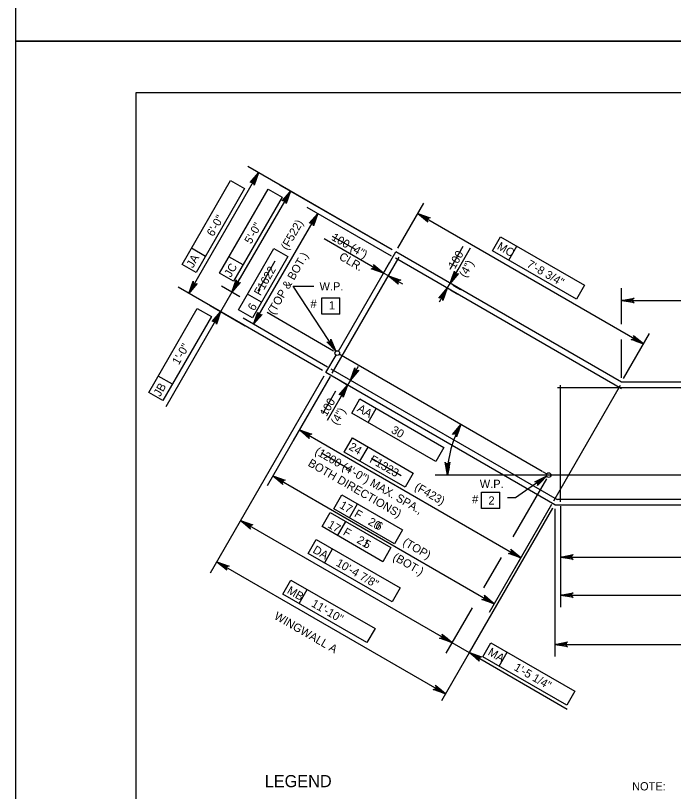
# Model space of a CAD drawing. Extents: x 179 to 454, y -271 to 54.
# Drawn here: x 209.75 to 219.33, y -120.93 to -109.62 of the extents above; entities that cross this region are included whole.
import ezdxf

# ---------------------------------------------------------------- set-up
doc = ezdxf.new("R2010")
doc.units = 0
for name, color, linetype in [('Level 1', 7, 'Continuous'), ('Level 10', 7, 'Continuous'), ('Level 3', 7, 'Continuous'), ('Level 4', 7, 'Continuous'), ('Level 41', 7, 'Continuous'), ('Level 6', 7, 'Continuous'), ('Level 62', 7, 'Continuous'), ('Level 63', 7, 'Continuous')]:
    doc.layers.add(name, color=color, linetype=linetype)

msp = doc.modelspace()

# ---------------------------------------------------------------- linework, layer by layer
at = {"layer": 'Level 1'}
msp.add_lwpolyline([(211.497, -131.25), (242.997, -131.25), (242.997, -110.75), (211.497, -110.75)], close=True, dxfattribs=at)
at = {"layer": 'Level 10'}
for p, q in [((214.45, -114.513), (215.284, -113.068)), ((218.571, -114.966), (215.284, -113.068)), ((214.269, -114.826), (214.416, -114.572)), ((217.416, -116.265), (214.463, -114.559)), ((217.601, -116.75), (214.269, -114.826)), ((224.015, -114.966), (218.571, -114.966)), ((217.481, -116.302), (217.425, -116.27)), ((221.979, -116.319), (217.381, -116.319)), ((217.601, -116.75), (226.387, -116.75))]:
    msp.add_line(p, q, dxfattribs=at)
at = {"layer": 'Level 3'}
for points in [[(213.75, -112.182), (213.687, -112.361), (213.685, -112.344), (213.678, -112.331), (213.668, -112.323), (213.656, -112.319), (213.642, -112.319), (213.626, -112.326), (213.75, -112.182), (213.642, -112.319), (213.656, -112.319), (213.75, -112.182), (213.668, -112.323), (213.678, -112.331), (213.75, -112.182), (213.685, -112.344)], [(212.271, -113.673), (212.334, -113.494), (212.335, -113.503), (212.336, -113.511), (212.339, -113.518), (212.343, -113.524), (212.348, -113.528), (212.352, -113.532), (212.358, -113.534), (212.364, -113.537), (212.372, -113.537), (212.379, -113.536), (212.387, -113.533), (212.395, -113.529), (212.271, -113.673), (212.387, -113.533), (212.379, -113.536), (212.271, -113.673), (212.372, -113.537), (212.364, -113.537), (212.271, -113.673), (212.358, -113.534), (212.352, -113.532), (212.271, -113.673), (212.348, -113.528), (212.343, -113.524), (212.271, -113.673), (212.339, -113.518), (212.336, -113.511), (212.271, -113.673), (212.335, -113.503)], [(217.107, -117.523), (216.928, -117.46), (216.937, -117.459), (216.946, -117.459), (216.952, -117.455), (216.958, -117.451), (216.962, -117.447), (216.966, -117.442), (216.969, -117.436), (216.971, -117.43), (216.971, -117.422), (216.971, -117.415), (216.967, -117.407), (216.963, -117.399), (217.107, -117.523), (216.967, -117.407), (216.971, -117.415), (217.107, -117.523), (216.971, -117.422), (216.971, -117.43), (217.107, -117.523), (216.969, -117.436), (216.966, -117.442), (217.107, -117.523), (216.962, -117.447), (216.958, -117.451), (217.107, -117.523), (216.952, -117.455), (216.946, -117.459), (217.107, -117.523), (216.937, -117.459)]]:
    msp.add_lwpolyline(points, dxfattribs=at)
at = {"layer": 'Level 4'}
for p, q in [((215.231, -113.038), (213.133, -111.826)), ((212.271, -113.673), (213.286, -111.915)), ((212.174, -113.252), (212.88, -112.029)), ((212.88, -112.029), (213.084, -112.147)), ((215.231, -113.038), (213.596, -112.094)), ((213.084, -112.147), (212.378, -113.37)), ((212.719, -113.377), (213.425, -112.154)), ((213.75, -112.182), (212.898, -113.656)), ((213.425, -112.154), (213.63, -112.272)), ((213.63, -112.272), (212.924, -113.495)), ((215.225, -113.129), (213.994, -112.419)), ((215.315, -113.015), (215.695, -112.357)), ((213.215, -114.123), (214.148, -112.507)), ((215.606, -112.511), (218.893, -114.408)), ((215.107, -113.376), (214.244, -112.878)), ((216.693, -113.053), (216.811, -112.848)), ((216.811, -112.848), (218.035, -113.551)), ((212.515, -113.133), (212.311, -113.015)), ((212.993, -113.911), (213.509, -113.018)), ((213.509, -113.018), (213.713, -113.136)), ((216.076, -113.526), (216.375, -113.009)), ((216.931, -113.189), (217.048, -112.984)), ((213.713, -113.136), (213.198, -114.029)), ((217.918, -113.756), (216.693, -113.053)), ((213.061, -113.258), (212.856, -113.14)), ((215.092, -113.401), (215.195, -113.222)), ((212.378, -113.37), (212.174, -113.252)), ((215.163, -113.442), (215.266, -113.263)), ((216.135, -113.424), (216.195, -113.321)), ((212.924, -113.495), (212.719, -113.377)), ((212.958, -113.554), (213.017, -113.452)), ((215.178, -113.417), (215.107, -113.376)), ((215.178, -113.417), (215.382, -113.535)), ((214.216, -114.796), (212.118, -113.584)), ((213.015, -113.724), (212.745, -113.568)), ((213.792, -113.567), (214.094, -113.567)), ((214.412, -114.515), (213.792, -113.567)), ((216.035, -113.597), (216.076, -113.526)), ((216.121, -113.552), (216.23, -113.614)), ((218.035, -113.551), (217.918, -113.756)), ((212.899, -113.656), (212.734, -113.941)), ((213.329, -113.801), (213.125, -113.683)), ((216.035, -113.597), (215.917, -113.801)), ((216.08, -113.623), (216.189, -113.685)), ((218.571, -114.119), (218.571, -113.598)), ((214.208, -113.739), (214.471, -113.739)), ((214.208, -113.975), (214.208, -113.739)), ((214.471, -113.975), (214.471, -113.739)), ((218.571, -113.775), (225.54, -113.775)), ((211.689, -115.115), (212.395, -113.892)), ((212.395, -113.892), (212.6, -114.01)), ((213.093, -114.148), (212.581, -113.852)), ((213.198, -114.029), (212.993, -113.911)), ((212.6, -114.01), (211.894, -115.233)), ((212.734, -113.941), (211.934, -115.326)), ((214.292, -114.745), (213.061, -114.035)), ((214.38, -114.512), (213.411, -113.952)), ((214.471, -113.975), (214.208, -113.975)), ((212.675, -114.043), (212.616, -114.145)), ((218.602, -114.913), (218.981, -114.255)), ((218.571, -114.904), (218.571, -114.346)), ((214.624, -114.936), (214.742, -114.732)), ((212.031, -114.996), (211.826, -114.877)), ((214.238, -114.88), (212.582, -117.749)), ((214.33, -114.885), (213.413, -116.474)), ((214.33, -114.885), (213.793, -115.814)), ((214.565, -114.998), (214.429, -114.919)), ((214.606, -114.926), (214.47, -114.848)), ((214.624, -114.937), (214.583, -115.008)), ((214.583, -115.008), (214.286, -115.522)), ((211.894, -115.233), (211.689, -115.115)), ((214.524, -115.11), (214.465, -115.212)), ((214.646, -115.415), (214.764, -115.21)), ((214.764, -115.21), (215.987, -115.917)), ((214.883, -115.552), (215.001, -115.347)), ((215.868, -116.122), (214.646, -115.415)), ((213.882, -115.661), (217.107, -117.523)), ((214.536, -115.983), (214.654, -115.778)), ((214.654, -115.778), (215.538, -116.289)), ((214.764, -116.115), (214.882, -115.91)), ((215.987, -115.917), (215.868, -116.122)), ((215.42, -116.494), (214.536, -115.983)), ((215.538, -116.289), (215.42, -116.494)), ((213.495, -116.331), (216.72, -118.193)), ((217.449, -116.319), (215.86, -116.319)), ((217.48, -116.373), (216.991, -117.22)), ((217.482, -116.337), (217.03, -116.652)), ((214.381, -116.811), (214.499, -116.606)), ((214.499, -116.606), (215.384, -117.117)), ((216.535, -116.568), (216.799, -116.568)), ((216.535, -116.804), (216.535, -116.568)), ((216.799, -116.804), (216.799, -116.568)), ((214.61, -116.943), (214.728, -116.738)), ((217.555, -116.747), (216.646, -118.321)), ((217.03, -116.652), (216.912, -116.652)), ((217.555, -116.747), (217.018, -117.676)), ((214.211, -117.07), (214.329, -116.865)), ((214.329, -116.865), (215.213, -117.376)), ((215.266, -117.322), (214.381, -116.811)), ((217.57, -116.803), (215.952, -119.606)), ((217.57, -116.803), (216.356, -118.905)), ((216.799, -116.804), (216.535, -116.804)), ((217.601, -116.811), (217.601, -118.962)), ((217.683, -116.77), (217.683, -118.245)), ((217.683, -116.77), (217.683, -117.69)), ((213.025, -116.982), (216.103, -118.759)), ((215.095, -117.581), (214.211, -117.07)), ((214.439, -117.202), (214.557, -116.997)), ((215.384, -117.117), (215.266, -117.322)), ((214.008, -117.463), (214.125, -117.259)), ((214.125, -117.259), (215.35, -117.962)), ((214.245, -117.6), (214.363, -117.395)), ((215.213, -117.376), (215.095, -117.581)), ((215.232, -118.167), (214.008, -117.463)), ((216.819, -117.518), (216.564, -117.96)), ((217.683, -117.513), (226.305, -117.513)), ((212.679, -117.581), (216.01, -119.505)), ((213.641, -118.055), (213.758, -117.85)), ((213.758, -117.85), (214.983, -118.553)), ((213.878, -118.191), (213.996, -117.987)), ((215.35, -117.962), (215.232, -118.167)), ((214.865, -118.758), (213.641, -118.055)), ((217.683, -118.068), (226.305, -118.068)), ((216.396, -118.251), (216.014, -118.912)), ((214.983, -118.553), (214.865, -118.758)), ((216, -118.7), (215.898, -118.64)), ((216.103, -118.758), (216.356, -118.905)), ((216.552, -118.966), (216.67, -118.761)), ((216.67, -118.761), (217.894, -119.464)), ((217.601, -118.785), (226.387, -118.785)), ((216.79, -119.102), (216.907, -118.897)), ((216.357, -118.905), (217.78, -119.73)), ((216.459, -118.964), (216.561, -119.023)), ((217.777, -119.669), (216.552, -118.966)), ((217.894, -119.464), (217.777, -119.669))]:
    msp.add_line(p, q, dxfattribs=at)
for points in [[(213.286, -111.915), (213.223, -112.094), (213.222, -112.076), (213.215, -112.064), (213.205, -112.056), (213.193, -112.051), (213.179, -112.051), (213.163, -112.059), (213.286, -111.915), (213.179, -112.051), (213.193, -112.051), (213.286, -111.915), (213.205, -112.056), (213.215, -112.064), (213.286, -111.915), (213.222, -112.076)], [(214.148, -112.507), (214.085, -112.686), (214.083, -112.669), (214.076, -112.656), (214.067, -112.648), (214.055, -112.644), (214.04, -112.644), (214.024, -112.651), (214.148, -112.507), (214.04, -112.644), (214.055, -112.644), (214.148, -112.507), (214.067, -112.648), (214.076, -112.656), (214.148, -112.507), (214.083, -112.669)], [(215.606, -112.511), (215.785, -112.573), (215.768, -112.575), (215.755, -112.582), (215.747, -112.592), (215.743, -112.604), (215.743, -112.618), (215.75, -112.634), (215.606, -112.511), (215.743, -112.618), (215.743, -112.604), (215.606, -112.511), (215.747, -112.592), (215.755, -112.582), (215.606, -112.511), (215.768, -112.575)], [(215.107, -113.376), (214.928, -113.313), (214.945, -113.311), (214.958, -113.304), (214.966, -113.294), (214.97, -113.282), (214.97, -113.268), (214.963, -113.252), (215.107, -113.376), (214.97, -113.268), (214.97, -113.282), (215.107, -113.376), (214.966, -113.294), (214.958, -113.304), (215.107, -113.376), (214.945, -113.311)], [(216.076, -113.526), (216.139, -113.347), (216.141, -113.364), (216.148, -113.377), (216.158, -113.385), (216.17, -113.39), (216.184, -113.389), (216.2, -113.382), (216.076, -113.526), (216.184, -113.389), (216.17, -113.39), (216.076, -113.526), (216.158, -113.385), (216.148, -113.377), (216.076, -113.526), (216.141, -113.364)], [(215.178, -113.417), (215.357, -113.48), (215.339, -113.481), (215.326, -113.488), (215.318, -113.498), (215.314, -113.51), (215.314, -113.525), (215.322, -113.54), (215.178, -113.417), (215.314, -113.525), (215.314, -113.51), (215.178, -113.417), (215.318, -113.498), (215.326, -113.488), (215.178, -113.417), (215.339, -113.481)], [(212.898, -113.656), (212.961, -113.477), (212.963, -113.495), (212.97, -113.507), (212.98, -113.516), (212.992, -113.52), (213.006, -113.52), (213.022, -113.512), (212.898, -113.656), (213.006, -113.52), (212.992, -113.52), (212.898, -113.656), (212.98, -113.516), (212.97, -113.507), (212.898, -113.656), (212.963, -113.495)], [(216.035, -113.597), (215.972, -113.776), (215.971, -113.758), (215.964, -113.746), (215.954, -113.738), (215.942, -113.733), (215.928, -113.733), (215.912, -113.741), (216.035, -113.597), (215.928, -113.733), (215.942, -113.733), (216.035, -113.597), (215.954, -113.738), (215.964, -113.746), (216.035, -113.597), (215.971, -113.758)], [(218.571, -113.775), (218.757, -113.74), (218.743, -113.75), (218.735, -113.763), (218.733, -113.775), (218.735, -113.787), (218.743, -113.8), (218.757, -113.81), (218.571, -113.775), (218.743, -113.8), (218.735, -113.787), (218.571, -113.775), (218.733, -113.775), (218.735, -113.763), (218.571, -113.775), (218.743, -113.75)], [(212.734, -113.941), (212.672, -114.119), (212.67, -114.102), (212.663, -114.089), (212.653, -114.081), (212.641, -114.077), (212.627, -114.077), (212.611, -114.084), (212.734, -113.941), (212.627, -114.077), (212.641, -114.077), (212.734, -113.941), (212.653, -114.081), (212.663, -114.089), (212.734, -113.941), (212.67, -114.102)], [(213.215, -114.123), (213.278, -113.944), (213.279, -113.962), (213.286, -113.974), (213.296, -113.982), (213.308, -113.987), (213.322, -113.987), (213.338, -113.979), (213.215, -114.123), (213.322, -113.987), (213.308, -113.987), (213.215, -114.123), (213.296, -113.982), (213.286, -113.974), (213.215, -114.123), (213.279, -113.962)], [(214.412, -114.515), (214.281, -114.378), (214.297, -114.385), (214.312, -114.384), (214.323, -114.379), (214.333, -114.371), (214.339, -114.358), (214.34, -114.34), (214.412, -114.515), (214.339, -114.358), (214.333, -114.371), (214.412, -114.515), (214.323, -114.379), (214.312, -114.384), (214.412, -114.515), (214.297, -114.385)], [(218.893, -114.408), (218.714, -114.345), (218.731, -114.344), (218.744, -114.337), (218.752, -114.327), (218.757, -114.315), (218.756, -114.3), (218.749, -114.285), (218.893, -114.408), (218.756, -114.3), (218.757, -114.315), (218.893, -114.408), (218.752, -114.327), (218.744, -114.337), (218.893, -114.408), (218.731, -114.344)], [(214.624, -114.936), (214.687, -114.758), (214.688, -114.775), (214.695, -114.788), (214.705, -114.796), (214.717, -114.8), (214.731, -114.8), (214.747, -114.793), (214.624, -114.936), (214.731, -114.8), (214.717, -114.8), (214.624, -114.936), (214.705, -114.796), (214.695, -114.788), (214.624, -114.936), (214.688, -114.775)], [(214.583, -115.008), (214.52, -115.186), (214.518, -115.169), (214.511, -115.156), (214.501, -115.148), (214.489, -115.144), (214.475, -115.144), (214.459, -115.152), (214.583, -115.008), (214.475, -115.144), (214.489, -115.144), (214.583, -115.008), (214.501, -115.148), (214.511, -115.156), (214.583, -115.008), (214.518, -115.169)], [(216.235, -115.583), (216.172, -115.762), (216.171, -115.744), (216.163, -115.731), (216.154, -115.723), (216.142, -115.719), (216.127, -115.719), (216.111, -115.727), (216.235, -115.583), (216.127, -115.719), (216.142, -115.719), (216.235, -115.583), (216.154, -115.723), (216.163, -115.731), (216.235, -115.583), (216.171, -115.744)], [(213.882, -115.661), (214.061, -115.724), (214.043, -115.725), (214.031, -115.732), (214.023, -115.742), (214.018, -115.754), (214.018, -115.769), (214.026, -115.784), (213.882, -115.661), (214.018, -115.769), (214.018, -115.754), (213.882, -115.661), (214.023, -115.742), (214.031, -115.732), (213.882, -115.661), (214.043, -115.725)], [(216.037, -116.319), (216.003, -116.133), (216.012, -116.147), (216.025, -116.155), (216.037, -116.157), (216.05, -116.155), (216.062, -116.147), (216.072, -116.133), (216.037, -116.319), (216.062, -116.147), (216.05, -116.155), (216.037, -116.319), (216.037, -116.157), (216.025, -116.155), (216.037, -116.319), (216.012, -116.147)], [(213.495, -116.331), (213.674, -116.394), (213.656, -116.396), (213.644, -116.403), (213.636, -116.413), (213.631, -116.425), (213.631, -116.439), (213.639, -116.455), (213.495, -116.331), (213.631, -116.439), (213.631, -116.425), (213.495, -116.331), (213.636, -116.413), (213.644, -116.403), (213.495, -116.331), (213.656, -116.396)], [(217.482, -116.337), (217.349, -116.472), (217.355, -116.456), (217.354, -116.441), (217.349, -116.43), (217.34, -116.421), (217.326, -116.415), (217.309, -116.415), (217.482, -116.337), (217.326, -116.415), (217.34, -116.421), (217.482, -116.337), (217.349, -116.43), (217.354, -116.441), (217.482, -116.337), (217.355, -116.456)], [(213.025, -116.982), (213.204, -117.044), (213.186, -117.046), (213.174, -117.053), (213.166, -117.063), (213.161, -117.075), (213.161, -117.089), (213.169, -117.105), (213.025, -116.982), (213.161, -117.089), (213.161, -117.075), (213.025, -116.982), (213.166, -117.063), (213.174, -117.053), (213.025, -116.982), (213.186, -117.046)], [(217.683, -117.513), (217.869, -117.478), (217.855, -117.488), (217.847, -117.5), (217.845, -117.513), (217.847, -117.525), (217.855, -117.538), (217.869, -117.548), (217.683, -117.513), (217.855, -117.538), (217.847, -117.525), (217.683, -117.513), (217.845, -117.513), (217.847, -117.5), (217.683, -117.513), (217.855, -117.488)], [(212.679, -117.581), (212.858, -117.644), (212.84, -117.645), (212.827, -117.653), (212.819, -117.662), (212.815, -117.674), (212.815, -117.689), (212.823, -117.705), (212.679, -117.581), (212.815, -117.689), (212.815, -117.674), (212.679, -117.581), (212.819, -117.662), (212.827, -117.653), (212.679, -117.581), (212.84, -117.645)], [(216.72, -118.193), (216.541, -118.13), (216.558, -118.129), (216.571, -118.122), (216.579, -118.112), (216.584, -118.1), (216.583, -118.086), (216.576, -118.07), (216.72, -118.193), (216.583, -118.086), (216.584, -118.1), (216.72, -118.193), (216.579, -118.112), (216.571, -118.122), (216.72, -118.193), (216.558, -118.129)], [(217.683, -118.068), (217.869, -118.033), (217.855, -118.043), (217.847, -118.055), (217.845, -118.068), (217.847, -118.08), (217.855, -118.093), (217.869, -118.102), (217.683, -118.068), (217.855, -118.093), (217.847, -118.08), (217.683, -118.068), (217.845, -118.068), (217.847, -118.055), (217.683, -118.068), (217.855, -118.043)], [(216.103, -118.759), (215.924, -118.696), (215.941, -118.694), (215.954, -118.687), (215.962, -118.677), (215.966, -118.665), (215.966, -118.651), (215.959, -118.635), (216.103, -118.759), (215.966, -118.651), (215.966, -118.665), (216.103, -118.759), (215.962, -118.677), (215.954, -118.687), (216.103, -118.759), (215.941, -118.694)], [(217.601, -118.785), (217.787, -118.75), (217.773, -118.76), (217.765, -118.772), (217.763, -118.785), (217.765, -118.797), (217.773, -118.81), (217.787, -118.82), (217.601, -118.785), (217.773, -118.81), (217.765, -118.797), (217.601, -118.785), (217.763, -118.785), (217.765, -118.772), (217.601, -118.785), (217.773, -118.76)], [(216.357, -118.905), (216.535, -118.968), (216.518, -118.969), (216.505, -118.976), (216.497, -118.986), (216.493, -118.998), (216.493, -119.013), (216.5, -119.028), (216.357, -118.905), (216.493, -119.013), (216.493, -118.998), (216.357, -118.905), (216.497, -118.986), (216.505, -118.976), (216.357, -118.905), (216.518, -118.969)], [(216.01, -119.505), (215.831, -119.442), (215.849, -119.44), (215.861, -119.433), (215.869, -119.423), (215.874, -119.411), (215.874, -119.397), (215.866, -119.381), (216.01, -119.505), (215.874, -119.397), (215.874, -119.411), (216.01, -119.505), (215.869, -119.423), (215.861, -119.433), (216.01, -119.505), (215.849, -119.44)]]:
    msp.add_lwpolyline(points, dxfattribs=at)
for points in [[(213.21, -112.007), (213.244, -112.027), (213.286, -111.915)], [(213.673, -112.275), (213.707, -112.295), (213.749, -112.182)], [(214.072, -112.6), (214.106, -112.619), (214.148, -112.507)], [(215.718, -112.553), (215.699, -112.587), (215.606, -112.511)], [(216.118, -113.414), (216.153, -113.433), (216.076, -113.526)], [(212.941, -113.544), (212.975, -113.564), (212.899, -113.656)], [(215.959, -113.689), (215.993, -113.709), (216.035, -113.597)], [(218.689, -113.755), (218.689, -113.795), (218.571, -113.775)], [(212.658, -114.033), (212.692, -114.053), (212.734, -113.941)], [(213.257, -114.011), (213.291, -114.031), (213.215, -114.123)], [(218.8, -114.332), (218.781, -114.366), (218.893, -114.408)], [(214.364, -114.406), (214.331, -114.427), (214.412, -114.515)], [(214.666, -114.824), (214.7, -114.844), (214.624, -114.937)], [(214.507, -115.1), (214.541, -115.12), (214.583, -115.008)], [(216.163, -115.678), (216.197, -115.696), (216.235, -115.583)], [(213.994, -115.703), (213.974, -115.737), (213.882, -115.661)], [(216.023, -116.201), (216.062, -116.202), (216.037, -116.319)], [(213.607, -116.373), (213.587, -116.407), (213.495, -116.331)], [(217.374, -116.388), (217.396, -116.421), (217.482, -116.337)], [(213.137, -117.023), (213.117, -117.058), (213.025, -116.981)], [(217.801, -117.493), (217.801, -117.532), (217.683, -117.513)], [(212.791, -117.623), (212.771, -117.657), (212.679, -117.581)], [(217.801, -118.048), (217.801, -118.087), (217.683, -118.068)], [(216.627, -118.117), (216.608, -118.151), (216.72, -118.193)], [(216.01, -118.682), (215.991, -118.716), (216.103, -118.758)], [(217.719, -118.765), (217.719, -118.805), (217.601, -118.785)], [(216.469, -118.947), (216.449, -118.981), (216.356, -118.905)], [(215.918, -119.429), (215.898, -119.463), (216.01, -119.505)]]:
    msp.add_lwpolyline(points, close=True, dxfattribs=at)
for centre in [(214.433, -114.542), (217.511, -116.319)]:
    msp.add_circle(centre, 0.034, dxfattribs=at)
msp.add_arc((217.511, -116.319), 1.473, 150, 180, dxfattribs=at)
at = {"layer": 'Level 41'}
for p, q in [((214.697, -113.035), (214.364, -112.843)), ((216.264, -112.991), (216.073, -113.323)), ((213.525, -113.204), (213.274, -113.64)), ((214.409, -115.096), (214.217, -115.428)), ((214.638, -116.253), (214.203, -116.001)), ((215.365, -116.33), (214.93, -116.079))]:
    msp.add_line(p, q, dxfattribs=at)
at = {"layer": 'Level 6'}
for p, q in [((214.361, -114.832), (215.335, -113.145)), ((218.575, -115.063), (215.279, -113.16)), ((217.642, -116.679), (214.346, -114.776)), ((217.586, -116.694), (218.56, -115.007)), ((223.014, -115.048), (217.642, -115.048)), ((217.683, -116.709), (217.683, -115.007)), ((217.642, -116.668), (226.346, -116.668))]:
    msp.add_line(p, q, dxfattribs=at)
at = {"layer": 'Level 62'}
msp.add_line((209.747, -110), (209.747, -110), dxfattribs=at)
at = {"layer": 'Level 63'}
for points in [[(209.747, -110), (243.747, -110), (243.747, -88), (209.747, -88)], [(209.747, -132), (243.747, -132), (243.747, -110), (209.747, -110)]]:
    msp.add_lwpolyline(points, close=True, dxfattribs=at)

# ---------------------------------------------------------------- texts
at = {"layer": 'Level 4'}
for s, rotation, p in [('(F522)', 60, (213.707, -113.052)), ('100 (4")', 330, (214.339, -112.888)), ('MC', 330.127, (216.751, -113.02)), ('JA', 60, (212.332, -113.311)), ('(TOP & BOT.)', 60, (213.513, -113.991)), ('CLR.', 330, (214.448, -113.17)), ('100', 60, (216.145, -113.326)), ('JC', 60, (212.883, -113.447)), ('(4")', 60, (216.303, -113.451)), ('F1622', 60, (213.316, -113.716)), ('JB', 60, (211.853, -115.185)), ('100', 60, (214.276, -115.474)), ('(4")', 60, (214.434, -115.6)), ('AA', 329.9509, (214.713, -115.382)), ('(1200 (4\'-0") MAX. SPA.,', 330, (214.096, -116.005)), ('F1323', 330, (214.893, -116.125)), ('BOTH DIRECTIONS)', 330, (213.996, -116.178)), ('(F423)', 330, (215.548, -116.524)), ('F   20', 330, (214.67, -116.916)), ('F   21', 330, (214.507, -117.182)), ('(TOP)', 330, (215.375, -117.33)), ('DA', 330.127, (214.066, -117.442)), ('(BOT.)', 330, (215.232, -117.546)), ('MB', 330.127, (213.692, -118.033)), ('WINGWALL A', 330, (213.503, -118.407)), ('MA', 330.127, (216.617, -118.931))]:
    msp.add_text(s, height=0.12, rotation=rotation, dxfattribs=at).set_placement(p)
for s, height, p in [('W.P. ', 0.12, (214.175, -113.63)), ('#', 0.12, (214.043, -113.883)), ('W.P. ', 0.12, (216.509, -116.506)), ('#', 0.12, (216.397, -116.73)), ('LEGEND', 0.1772, (213.377, -120.865)), ('NOTE:', 0.12, (218.727, -120.912))]:
    msp.add_text(s, height=height, dxfattribs=at).set_placement(p)
at = {"layer": 'Level 41'}
for s, rotation, p in [('6\'-0"', 59.9996, (212.627, -112.853)), ('5\'-0"', 59.9996, (213.177, -112.963)), ('7\'-8 3/4"', 330.0003, (217.183, -113.28)), ('6', 59.9996, (213.224, -113.935)), ('1\'-0"', 59.9996, (212.125, -114.723)), ('30', 330.0003, (215.208, -115.696)), ('24', 330.0003, (214.591, -115.94)), ('17', 329.9994, (214.456, -116.791)), ('17', 329.9994, (214.283, -117.074)), ('6', 329.9994, (214.975, -117.086)), ('5', 329.9994, (214.802, -117.353)), ('10\'-4 7/8"', 329.9994, (214.405, -117.632)), ('11\'-10"', 329.9994, (214.045, -118.225)), ('1\'-5 1/4"', 329.9994, (216.997, -119.153))]:
    msp.add_text(s, height=0.12, rotation=rotation, dxfattribs=at).set_placement(p)
for s, p in [('1', (214.312, -113.906)), ('2', (216.635, -116.748))]:
    msp.add_text(s, height=0.12, dxfattribs=at).set_placement(p)

doc.saveas('drawing.dxf')
